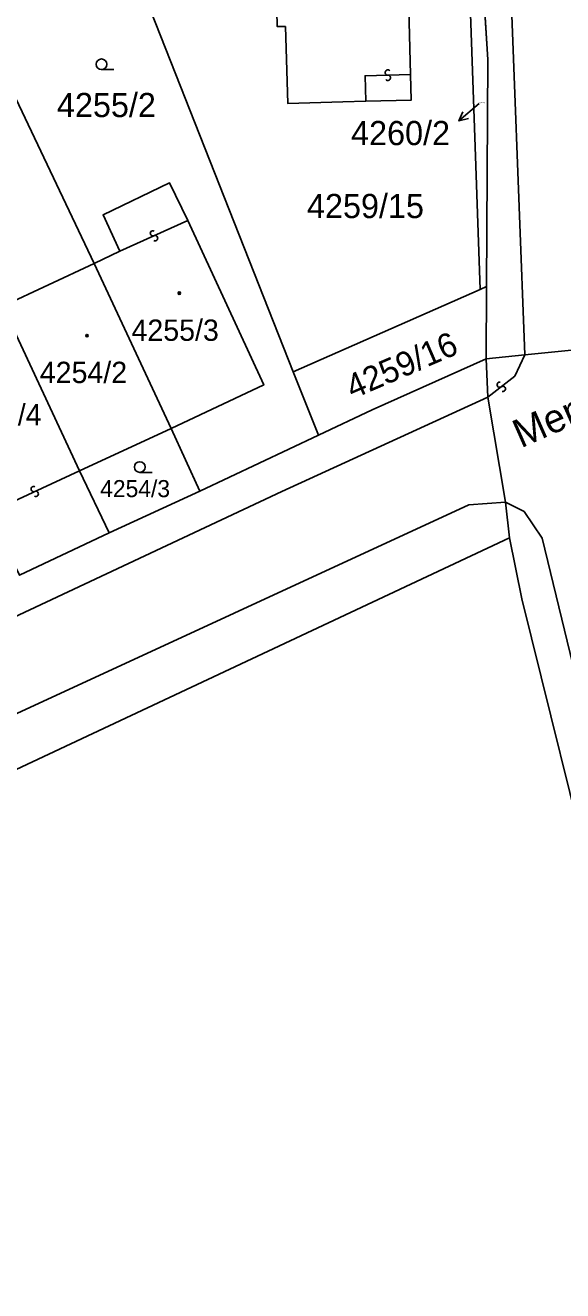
# Model space of a CAD drawing. Extents: x -598233 to -596890, y -1157848 to -1156431.
# Drawn here: x -598057.4 to -598019.6, y -1157143.3 to -1157054.3 of the extents above; entities that cross this region are included whole.
import ezdxf

# ---------------------------------------------------------------- set-up
doc = ezdxf.new("R2010")
doc.units = 0
for name, color, linetype in [('Level 1', 7, 'Continuous'), ('Level 11', 7, 'Continuous'), ('Level 13', 7, 'Continuous'), ('Level 3', 7, 'Continuous'), ('Level 4', 7, 'Continuous'), ('Level 5', 7, 'Continuous'), ('Level 57', 7, 'Continuous'), ('Level 60', 7, 'Continuous'), ('Vrstva 54', 7, 'Continuous'), ('Vrstva 60', 7, 'Continuous')]:
    doc.layers.add(name, color=color, linetype=linetype)

msp = doc.modelspace()

# ---------------------------------------------------------------- linework, layer by layer
at = {"layer": 'Level 1'}
for points in [[(-598013.76, -1156881.08), (-598016.24, -1156898.9), (-598020.33, -1156922.86), (-598025.81, -1156945.25), (-598028.04, -1156961.98), (-598027.9, -1156966.54), (-598027.67, -1156974.53), (-598026.95, -1156998.63), (-598025.75, -1157019.06), (-598025.81, -1157024.28), (-598025.87, -1157029.09), (-598026, -1157039.23), (-598025.69, -1157044.06), (-598024.89, -1157056.73), (-598024.97, -1157072.7), (-598025, -1157077.78), (-598022.29, -1157077.5)], [(-598038.55, -1157078.69), (-598053.74, -1157040.19)], [(-598026.57, -1157043.29), (-598026.4, -1157044.79), (-598025.42, -1157072.89)], [(-598025.69, -1157044.06), (-598024.89, -1157056.73), (-598024.97, -1157072.7)], [(-598064.91, -1157045.04), (-598052.54, -1157071.07)], [(-598037.86, -1157045.08), (-598030.65, -1157044.89), (-598030.31, -1157057.78)], [(-598033.46, -1157059.67), (-598035.08, -1157059.71), (-598038.94, -1157059.82), (-598039.11, -1157054.42), (-598039.68, -1157054.41), (-598039.83, -1157047.89)], [(-598030.31, -1157057.78), (-598030.26, -1157059.58), (-598033.46, -1157059.67)], [(-598045.96, -1157068.04), (-598047.24, -1157065.41), (-598051.92, -1157067.65), (-598050.73, -1157070.2)], [(-598047.13, -1157082.68), (-598040.63, -1157079.61), (-598045.96, -1157068.04)], [(-598050.73, -1157070.2), (-598052.54, -1157071.07)], [(-598052.54, -1157071.07), (-598058.96, -1157074.07)], [(-598052.54, -1157071.07), (-598047.13, -1157082.68)], [(-598025.42, -1157072.89), (-598038.55, -1157078.69)], [(-598024.97, -1157072.7), (-598025.42, -1157072.89)], [(-598025, -1157077.78), (-598024.97, -1157072.7)], [(-598058.96, -1157074.07), (-598053.57, -1157085.64)], [(-598025, -1157077.78), (-598022.29, -1157077.5)], [(-598022.29, -1157077.5), (-598016.22, -1157076.88)], [(-598022.29, -1157077.5), (-598016.22, -1157076.88)], [(-598036.79, -1157083.15), (-598033.02, -1157081.35), (-598025, -1157077.78)], [(-598024.88, -1157080.48), (-598025, -1157077.78)], [(-598036.79, -1157083.15), (-598038.55, -1157078.69)], [(-598023.65, -1157087.85), (-598024.88, -1157080.48)], [(-598047.13, -1157082.68), (-598053.57, -1157085.64)], [(-598047.13, -1157082.68), (-598045.12, -1157087.08)], [(-598036.79, -1157083.15), (-598045.12, -1157087.08)], [(-598053.57, -1157085.64), (-598051.49, -1157090.01)], [(-598045.12, -1157087.08), (-598051.49, -1157090.01)], [(-598023.35, -1157090.35), (-598023.65, -1157087.85)], [(-598051.49, -1157090.01), (-598057.78, -1157092.99)], [(-598117.4, -1157134.54), (-598023.35, -1157090.35)], [(-598051.08, -1157238.71), (-598039.38, -1157231.1), (-598027.68, -1157218.33), (-598020.26, -1157202.41), (-598013, -1157188.16), (-598007.71, -1157174.7), (-598007.36, -1157164.36), (-598009.87, -1157147.41), (-598011.65, -1157136.39), (-598017.09, -1157116.49), (-598022.5, -1157094.64), (-598023.35, -1157090.35)]]:
    msp.add_lwpolyline(points, dxfattribs=at)
at = {"layer": 'Level 13'}
for centre, start, end in [((-598031.914, -1157057.646), 38.7693, 271.3593), ((-598031.907, -1157058.014), 218.98375, 91.08175), ((-598048.415, -1157068.951), 61.73519, 293.83318), ((-598048.265, -1157069.288), 241.52073, 114.11073), ((-598024.052, -1157079.594), 75.43612, 307.53412), ((-598023.827, -1157079.885), 255.22166, 127.81166), ((-598056.797, -1157086.933), 62.06037, 294.65037), ((-598056.644, -1157087.268), 242.27483, 114.37282)]:
    msp.add_arc(centre, 0.184, start, end, dxfattribs=at)
at = {"layer": 'Level 3'}
for points in [[(-598022.29, -1157077.5), (-598023.47, -1157046.25), (-598024.18, -1157016.95), (-598024.27, -1157006.83), (-598024.94, -1156979.61), (-598025.09, -1156962.03), (-598021.24, -1156934.19), (-598014.55, -1156898.9), (-598011.97, -1156883.24), (-598008.56, -1156859.73)], [(-598030.31, -1157057.78), (-598033.51, -1157057.87), (-598033.46, -1157059.67)], [(-598050.73, -1157070.2), (-598045.96, -1157068.04)], [(-598024.88, -1157080.48), (-598022.99, -1157079), (-598022.29, -1157077.5)], [(-598024.88, -1157080.48), (-598039.36, -1157087.11), (-598064.01, -1157098.67), (-598088.17, -1157110.14), (-598113.57, -1157121.84), (-598114.94, -1157121.93), (-598116.45, -1157121.47), (-598117.44, -1157120.53)], [(-598053.57, -1157085.64), (-598059.86, -1157088.56)], [(-598117.44, -1157126.68), (-598116.13, -1157127.03), (-598108.99, -1157126.27), (-598026.22, -1157088.05), (-598023.65, -1157087.85)], [(-598023.65, -1157087.85), (-598022.34, -1157088.52), (-598021.07, -1157090.38), (-598009.31, -1157138.85), (-598007.57, -1157144.86), (-598006.24, -1157150.59), (-598005.47, -1157155.48), (-598005.19, -1157165.8), (-598005.73, -1157171.88), (-598006.84, -1157177.09), (-598008.31, -1157182.5), (-598025.15, -1157224.52), (-598027.91, -1157229.41), (-598031.36, -1157233.91), (-598035.91, -1157238.1), (-598040.66, -1157241.18), (-598046.15, -1157243.27), (-598050.11, -1157244.33), (-598055.82, -1157245.82)]]:
    msp.add_lwpolyline(points, dxfattribs=at)
at = {"layer": 'Level 5'}
for p, q in [((-598052.03, -1157057.44), (-598051.155, -1157057.44)), ((-598049.34, -1157085.76), (-598048.465, -1157085.76))]:
    msp.add_line(p, q, dxfattribs=at)
for centre, radius in [((-598052.03, -1157057.065), 0.375), ((-598046.56, -1157073.16), 0.09), ((-598046.56, -1157073.16), 0.0521), ((-598053.05, -1157076.15), 0.09), ((-598053.05, -1157076.15), 0.0521), ((-598049.34, -1157085.385), 0.375)]:
    msp.add_circle(centre, radius, dxfattribs=at)
at = {"layer": 'Level 57'}
msp.add_line((-598025.49, -1157059.82), (-598026.91, -1157061.05), dxfattribs=at)
msp.add_lwpolyline([(-598026.232, -1157060.877), (-598026.91, -1157061.05), (-598026.642, -1157060.403)], dxfattribs=at)
at = {"layer": 'Level 60'}
for points in [[(-598064.91, -1157045.04), (-598063.2, -1157044.14), (-598054.03, -1157039.48), (-598053.74, -1157040.19), (-598038.55, -1157078.69), (-598036.79, -1157083.15), (-598045.12, -1157087.08), (-598047.13, -1157082.68), (-598040.63, -1157079.61), (-598045.96, -1157068.04), (-598047.24, -1157065.41), (-598051.92, -1157067.65), (-598050.73, -1157070.2), (-598052.54, -1157071.07)], [(-598038.55, -1157078.69), (-598053.74, -1157040.19), (-598052.53, -1157039.62), (-598050.64, -1157038.73), (-598048.25, -1157039.37), (-598046.92, -1157039.73), (-598042.56, -1157040.15), (-598038.91, -1157040.15), (-598038.42, -1157040.15), (-598030.61, -1157039.94), (-598029.46, -1157040.11), (-598029.03, -1157040.17), (-598027.74, -1157041.14), (-598026.61, -1157042.95), (-598026.57, -1157043.29), (-598026.4, -1157044.79), (-598025.42, -1157072.89)], [(-598037.96, -1157041.3), (-598037.86, -1157045.08), (-598030.65, -1157044.89), (-598030.31, -1157057.78), (-598030.26, -1157059.58), (-598033.46, -1157059.67), (-598035.08, -1157059.71), (-598038.94, -1157059.82), (-598039.11, -1157054.42), (-598039.68, -1157054.41), (-598039.83, -1157047.89), (-598042.35, -1157047.95), (-598042.54, -1157041.36)], [(-598037.86, -1157045.08), (-598037.96, -1157041.3), (-598042.54, -1157041.36), (-598042.35, -1157047.95), (-598039.83, -1157047.89), (-598039.68, -1157054.41), (-598039.11, -1157054.42), (-598038.94, -1157059.82), (-598035.08, -1157059.71), (-598033.46, -1157059.67), (-598030.26, -1157059.58), (-598030.31, -1157057.78), (-598030.65, -1157044.89)], [(-598026.4, -1157044.79), (-598026.57, -1157043.29), (-598025.69, -1157044.06), (-598024.89, -1157056.73), (-598024.97, -1157072.7), (-598025.42, -1157072.89)], [(-598061.73, -1157068.22), (-598071.09, -1157048.14), (-598064.91, -1157045.04), (-598052.54, -1157071.07), (-598058.96, -1157074.07)], [(-598047.13, -1157082.68), (-598052.54, -1157071.07), (-598050.73, -1157070.2), (-598051.92, -1157067.65), (-598047.24, -1157065.41), (-598045.96, -1157068.04), (-598040.63, -1157079.61)], [(-598053.57, -1157085.64), (-598058.96, -1157074.07), (-598052.54, -1157071.07), (-598047.13, -1157082.68)], [(-598033.02, -1157081.35), (-598036.79, -1157083.15), (-598038.55, -1157078.69), (-598025.42, -1157072.89), (-598024.97, -1157072.7), (-598025, -1157077.78)], [(-598065.33, -1157077.12), (-598058.96, -1157074.07), (-598053.57, -1157085.64), (-598051.49, -1157090.01), (-598057.78, -1157092.99), (-598059.63, -1157089.16), (-598059.86, -1157088.56)], [(-598051.49, -1157090.01), (-598053.57, -1157085.64), (-598047.13, -1157082.68), (-598045.12, -1157087.08)]]:
    msp.add_lwpolyline(points, close=True, dxfattribs=at)
for points in [[(-598017.09, -1157116.49), (-598022.5, -1157094.64), (-598023.35, -1157090.35), (-598023.65, -1157087.85), (-598024.88, -1157080.48), (-598025, -1157077.78), (-598022.29, -1157077.5), (-598016.22, -1157076.88)], [(-598057.78, -1157092.99), (-598051.49, -1157090.01), (-598045.12, -1157087.08), (-598036.79, -1157083.15), (-598033.02, -1157081.35), (-598025, -1157077.78), (-598024.88, -1157080.48), (-598023.65, -1157087.85), (-598023.35, -1157090.35), (-598117.4, -1157134.54)]]:
    msp.add_lwpolyline(points, dxfattribs=at)
at = {"layer": 'Vrstva 54'}
for p, q in [((-598025.69, -1157044.06), (-598024.89, -1157056.73)), ((-598024.89, -1157056.73), (-598024.97, -1157072.7)), ((-598024.97, -1157072.7), (-598025, -1157077.78)), ((-598025, -1157077.78), (-598022.29, -1157077.5)), ((-598022.29, -1157077.5), (-598016.22, -1157076.88))]:
    msp.add_line(p, q, dxfattribs=at)
at = {"layer": 'Vrstva 60'}
for points in [[(-598016.24, -1156898.9), (-598020.33, -1156922.86), (-598025.81, -1156945.25), (-598028.04, -1156961.98), (-598027.9, -1156966.54), (-598027.67, -1156974.53), (-598026.95, -1156998.63), (-598025.75, -1157019.06), (-598025.81, -1157024.28), (-598025.87, -1157029.09), (-598026, -1157039.23), (-598025.69, -1157044.06), (-598024.89, -1157056.73), (-598024.97, -1157072.7), (-598025, -1157077.78), (-598022.29, -1157077.5), (-598016.22, -1157076.88)], [(-598016.22, -1157076.88), (-598022.29, -1157077.5), (-598025, -1157077.78), (-598024.97, -1157072.7), (-598024.89, -1157056.73), (-598025.69, -1157044.06), (-598026, -1157039.23), (-598025.87, -1157029.09), (-598025.81, -1157024.28), (-598025.75, -1157019.06), (-598026.95, -1156998.63), (-598027.67, -1156974.53), (-598027.9, -1156966.54), (-598028.04, -1156961.98), (-598025.81, -1156945.25), (-598020.33, -1156922.86), (-598016.24, -1156898.9)], [(-598016.24, -1156898.9), (-598020.33, -1156922.86), (-598025.81, -1156945.25), (-598028.04, -1156961.98), (-598027.9, -1156966.54), (-598027.67, -1156974.53), (-598026.95, -1156998.63), (-598025.75, -1157019.06), (-598025.81, -1157024.28), (-598025.87, -1157029.09), (-598026, -1157039.23), (-598025.69, -1157044.06), (-598024.89, -1157056.73), (-598024.97, -1157072.7), (-598025, -1157077.78), (-598022.29, -1157077.5), (-598016.22, -1157076.88)], [(-598009.87, -1157147.41), (-598011.65, -1157136.39), (-598017.09, -1157116.49), (-598022.5, -1157094.64), (-598023.35, -1157090.35), (-598117.4, -1157134.54), (-598129.31, -1157123.39), (-598165.93, -1157105.41), (-598168.54, -1157104.19), (-598170.91, -1157103.51), (-598173.62, -1157103.25), (-598193.47, -1157102.17), (-598204.89, -1157100.55), (-598217.31, -1157099.69), (-598228.95, -1157099.11), (-598231.79, -1157099.44), (-598232.89, -1157099.756), (-598232.89, -1157171.975)]]:
    msp.add_lwpolyline(points, dxfattribs=at)

# ---------------------------------------------------------------- texts
at = {"layer": 'Level 11'}
msp.add_text('Menšíkova', height=2, rotation=23.77554, dxfattribs=at).set_placement((-598022.56, -1157084.075))
at = {"layer": 'Level 4'}
for s, height, p in [('4255/2', 1.7, (-598055.16, -1157060.78)), ('4260/2', 0.1, (-598025.49, -1157059.82)), ('4259/15', 1.7, (-598037.59, -1157067.88)), ('4255/3', 1.5, (-598049.919, -1157076.51)), ('4254/2', 1.5, (-598056.362, -1157079.48)), ('4251/4', 1.5, (-598062.374, -1157082.46)), ('4254/3', 1.2, (-598052.12, -1157087.5))]:
    msp.add_text(s, height=height, dxfattribs=at).set_placement(p)
msp.add_text('4259/16', height=1.7, rotation=23.4, dxfattribs=at).set_placement((-598034.38, -1157080.63))
at = {"layer": 'Level 57'}
msp.add_text('4260/2', height=1.7, dxfattribs=at).set_placement((-598034.492, -1157062.75))

doc.saveas('drawing.dxf')
